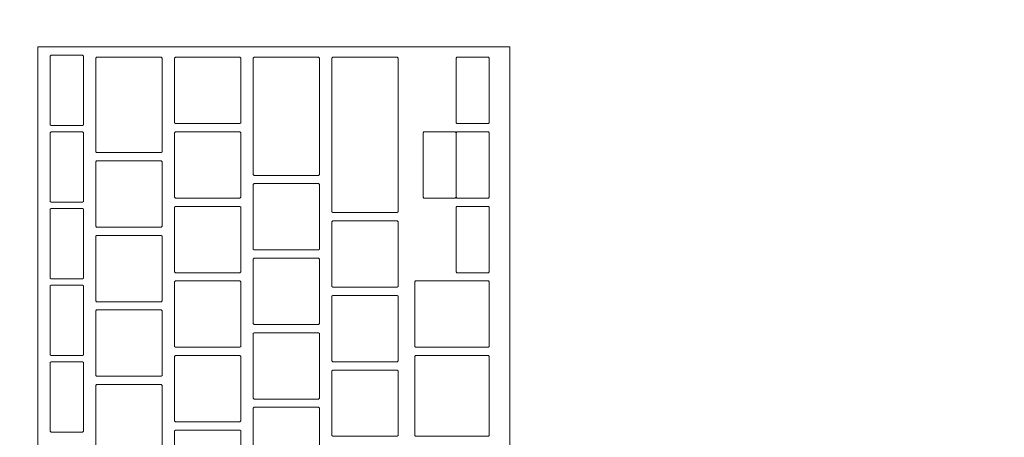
# Model space of a CAD drawing. Header units: metres. Extents: x -3.6 to 90.7, y -11.1 to 18.
# Tile 683 of 708: x 58.581 to 58.818, y 11.995 to 12.095. Entities that reach past the tile are written whole.
import ezdxf

# ---------------------------------------------------------------- set-up
doc = ezdxf.new("R2010")
doc.units = ezdxf.units.M
doc.header["$MEASUREMENT"] = 0
doc.linetypes.add('Wipeout_Contour', pattern=[1, 0, -1])
doc.layers.add('152 - Bemaßung_ Beschriftung.Ausbau', color=7, linetype='Continuous')
doc.layers.add('701 - Einrichtung.Möbel', color=7, linetype='Continuous')
doc.styles.add('ERSTELLTER_STIL_2', font='txt')
doc.dimstyles.new('ERSTELLTER_STIL__1', dxfattribs={"dimtxt": 0.1, "dimasz": 0.0532, "dimexe": 0.18, "dimexo": 0.0625, "dimgap": 0, "dimtad": 1, "dimzin": 0, "dimdsep": 46, "dimtxsty": 'ERSTELLTER_STIL_2', "dimblk": 'ARROWHEAD_2', "dimblk1": 'ARROWHEAD_2', "dimblk2": 'ARROWHEAD_2', "dimcen": 0.09, "dimse1": 1, "dimse2": 1, "dimclrd": 7, "dimclre": 7, "dimclrt": 7, "dimazin": 0, "dimtfac": 1, "dimtdec": 4, "dimtmove": 0, "dimatfit": 3, "dimfxl": 1, "dimtolj": 1, "dimtzin": 0, "dimarcsym": 0})
doc.dimstyles.new('ERSTELLTER_STIL__3', dxfattribs={"dimtxt": 0.1, "dimasz": 0.0532, "dimexe": 0.18, "dimexo": 0.0625, "dimgap": 0, "dimtad": 1, "dimtih": 1, "dimtoh": 1, "dimzin": 0, "dimdsep": 46, "dimtxsty": 'ERSTELLTER_STIL_2', "dimblk": 'ARROWHEAD_2', "dimblk1": 'ARROWHEAD_2', "dimblk2": 'ARROWHEAD_2', "dimcen": 0.09, "dimse1": 1, "dimse2": 1, "dimclrd": 7, "dimclre": 7, "dimclrt": 7, "dimazin": 0, "dimtfac": 1, "dimtdec": 4, "dimtmove": 0, "dimatfit": 3, "dimfxl": 1, "dimtolj": 1, "dimtzin": 0, "dimarcsym": 0})

# ---------------------------------------------------------------- blocks, each defined once
blk = doc.blocks.new('*D282')
at = {"layer": '152 - Bemaßung_ Beschriftung.Ausbau', "color": 7, "linetype": 'Continuous', "lineweight": 5}
for p, q in [((58.195, 15.3025), (58.195, 15.4075)), ((62.03503, 15.3025), (62.03503, 15.4075)), ((58.21521, 15.39), (58.17479, 15.32)), ((62.05523, 15.39), (62.01482, 15.32)), ((58.195, 15.355), (62.03503, 15.355))]:
    blk.add_line(p, q, dxfattribs=at)
at = {"layer": '152 - Bemaßung_ Beschriftung.Ausbau', "color": 7, "lineweight": 5, "insert": (59.98198, 15.375), "char_height": 0.1, "attachment_point": 7, "style": 'ERSTELLTER_STIL_2'}
blk.add_mtext('\\A1;{\\pql;\\fArial|b0|i0|c0|p38;3,84}', dxfattribs=at)
blk = doc.blocks.new('ARROWHEAD_2')
at = {"color": 0, "linetype": 'Continuous', "lineweight": 0}
for p, q in [((-0.3781, -0.655), (0.3781, 0.655)), ((0, 0), (-1, 0))]:
    blk.add_line(p, q, dxfattribs=at)
blk = doc.blocks.new('*D507')
at = {"layer": '152 - Bemaßung_ Beschriftung.Ausbau', "color": 7, "linetype": 'Continuous', "lineweight": 5}
for p, q in [((63.90003, 13.47521), (63.97003, 13.43479)), ((63.98753, 13.455), (63.88253, 13.455)), ((63.93503, 8.255), (63.93503, 13.455)), ((63.90003, 8.27521), (63.97003, 8.23479)), ((63.98753, 8.255), (63.88253, 8.255))]:
    blk.add_line(p, q, dxfattribs=at)
at = {"layer": '152 - Bemaßung_ Beschriftung.Ausbau', "color": 7, "lineweight": 5, "insert": (63.91502, 10.72197), "char_height": 0.1, "attachment_point": 7, "rotation": 90, "style": 'ERSTELLTER_STIL_2'}
blk.add_mtext('\\A1;{\\pql;\\fArial|b0|i0|c0|p38;5,20}', dxfattribs=at)

msp = doc.modelspace()

# ---------------------------------------------------------------- wipeouts: each hides what was drawn before it
at = {"color": 254, "linetype": 'Wipeout_Contour', "lineweight": 0, "ltscale": 362.227352}
msp.add_wipeout([(58.195, 10.68998), (60.395, 10.68998), (60.395, 11.48998), (58.995, 11.48998), (58.995, 12.68998), (58.195, 12.68998)], dxfattribs=at).dxf.layer = '701 - Einrichtung.Möbel'

# ---------------------------------------------------------------- next in the draw order: wipeouts: each hides what was drawn before it
at = {"color": 254, "linetype": 'Wipeout_Contour', "lineweight": 0, "ltscale": 239.402372}
msp.add_wipeout([(58.69891, 11.82684), (58.69891, 12.08884), (58.58491, 12.08884), (58.58491, 11.82684)], dxfattribs=at).dxf.layer = '701 - Einrichtung.Möbel'

# ---------------------------------------------------------------- next in the draw order: linework, layer by layer
at = {"layer": '701 - Einrichtung.Möbel', "color": 7, "linetype": 'Continuous', "lineweight": 5, "flags": 128}
msp.add_lwpolyline([(58.69891, 11.82684), (58.69891, 12.08884), (58.58491, 12.08884), (58.58491, 11.82684)], close=True, dxfattribs=at)

# ---------------------------------------------------------------- next in the draw order: wipeouts: each hides what was drawn before it
at = {"color": 254, "linetype": 'Wipeout_Contour', "lineweight": 0, "ltscale": 537.945913}
msp.add_wipeout([(58.59591, 12.07834), (58.59591, 12.08664), (58.59571, 12.08684), (58.58811, 12.08684), (58.58791, 12.08664), (58.58791, 12.07004), (58.58811, 12.06984), (58.59571, 12.06984), (58.59591, 12.07004)], dxfattribs=at).dxf.layer = '701 - Einrichtung.Möbel'
at = {"color": 254, "linetype": 'Wipeout_Contour', "lineweight": 0, "ltscale": 538.075863}
msp.add_wipeout([(58.61491, 12.07484), (58.61491, 12.08614), (58.61471, 12.08634), (58.59911, 12.08634), (58.59891, 12.08614), (58.59891, 12.06354), (58.59911, 12.06334), (58.61471, 12.06334), (58.61491, 12.06354)], dxfattribs=at).dxf.layer = '701 - Einrichtung.Möbel'
at = {"color": 254, "linetype": 'Wipeout_Contour', "lineweight": 0, "ltscale": 538.249455}
msp.add_wipeout([(58.63391, 12.07834), (58.63391, 12.08614), (58.63371, 12.08634), (58.61811, 12.08634), (58.61791, 12.08614), (58.61791, 12.07054), (58.61811, 12.07034), (58.63371, 12.07034), (58.63391, 12.07054)], dxfattribs=at).dxf.layer = '701 - Einrichtung.Möbel'
at = {"color": 254, "linetype": 'Wipeout_Contour', "lineweight": 0, "ltscale": 538.405964}
msp.add_wipeout([(58.65291, 12.07209), (58.65291, 12.08614), (58.65271, 12.08634), (58.63711, 12.08634), (58.63691, 12.08614), (58.63691, 12.05804), (58.63711, 12.05784), (58.65271, 12.05784), (58.65291, 12.05804)], dxfattribs=at).dxf.layer = '701 - Einrichtung.Möbel'
at = {"color": 254, "linetype": 'Wipeout_Contour', "lineweight": 0, "ltscale": 538.565486}
msp.add_wipeout([(58.67191, 12.06759), (58.67191, 12.08614), (58.67171, 12.08634), (58.65611, 12.08634), (58.65591, 12.08614), (58.65591, 12.04904), (58.65611, 12.04884), (58.67171, 12.04884), (58.67191, 12.04904)], dxfattribs=at).dxf.layer = '701 - Einrichtung.Möbel'
at = {"color": 254, "linetype": 'Wipeout_Contour', "lineweight": 0, "ltscale": 538.809679}
msp.add_wipeout([(58.69391, 12.07834), (58.69391, 12.08614), (58.69371, 12.08634), (58.68611, 12.08634), (58.68591, 12.08614), (58.68591, 12.07054), (58.68611, 12.07034), (58.69371, 12.07034), (58.69391, 12.07054)], dxfattribs=at).dxf.layer = '701 - Einrichtung.Möbel'
at = {"color": 254, "linetype": 'Wipeout_Contour', "lineweight": 0, "ltscale": 537.912293}
msp.add_wipeout([(58.59591, 12.05984), (58.59591, 12.06814), (58.59571, 12.06834), (58.58811, 12.06834), (58.58791, 12.06814), (58.58791, 12.05154), (58.58811, 12.05134), (58.59571, 12.05134), (58.59591, 12.05154)], dxfattribs=at).dxf.layer = '701 - Einrichtung.Möbel'
at = {"color": 254, "linetype": 'Wipeout_Contour', "lineweight": 0, "ltscale": 538.216761}
msp.add_wipeout([(58.63391, 12.06034), (58.63391, 12.06814), (58.63371, 12.06834), (58.61811, 12.06834), (58.61791, 12.06814), (58.61791, 12.05254), (58.61811, 12.05234), (58.63371, 12.05234), (58.63391, 12.05254)], dxfattribs=at).dxf.layer = '701 - Einrichtung.Möbel'
at = {"color": 254, "linetype": 'Wipeout_Contour', "lineweight": 0, "ltscale": 538.777019}
msp.add_wipeout([(58.69391, 12.06034), (58.69391, 12.06814), (58.69371, 12.06834), (58.68611, 12.06834), (58.68591, 12.06814), (58.68591, 12.05254), (58.68611, 12.05234), (58.69371, 12.05234), (58.69391, 12.05254)], dxfattribs=at).dxf.layer = '701 - Einrichtung.Möbel'
at = {"color": 254, "linetype": 'Wipeout_Contour', "lineweight": 0, "ltscale": 538.036575}
msp.add_wipeout([(58.61491, 12.05334), (58.61491, 12.06114), (58.61471, 12.06134), (58.59911, 12.06134), (58.59891, 12.06114), (58.59891, 12.04554), (58.59911, 12.04534), (58.61471, 12.04534), (58.61491, 12.04554)], dxfattribs=at).dxf.layer = '701 - Einrichtung.Möbel'
at = {"color": 254, "linetype": 'Wipeout_Contour', "lineweight": 0, "ltscale": 538.361573}
msp.add_wipeout([(58.65291, 12.04784), (58.65291, 12.05564), (58.65271, 12.05584), (58.63711, 12.05584), (58.63691, 12.05564), (58.63691, 12.04004), (58.63711, 12.03984), (58.65271, 12.03984), (58.65291, 12.04004)], dxfattribs=at).dxf.layer = '701 - Einrichtung.Möbel'
at = {"color": 254, "linetype": 'Wipeout_Contour', "lineweight": 0, "ltscale": 537.878721}
msp.add_wipeout([(58.59591, 12.04134), (58.59591, 12.04964), (58.59571, 12.04984), (58.58811, 12.04984), (58.58791, 12.04964), (58.58791, 12.03304), (58.58811, 12.03284), (58.59571, 12.03284), (58.59591, 12.03304)], dxfattribs=at).dxf.layer = '701 - Einrichtung.Möbel'
at = {"color": 254, "linetype": 'Wipeout_Contour', "lineweight": 0, "ltscale": 538.184113}
msp.add_wipeout([(58.63391, 12.04234), (58.63391, 12.05014), (58.63371, 12.05034), (58.61811, 12.05034), (58.61791, 12.05014), (58.61791, 12.03454), (58.61811, 12.03434), (58.63371, 12.03434), (58.63391, 12.03454)], dxfattribs=at).dxf.layer = '701 - Einrichtung.Möbel'
at = {"color": 254, "linetype": 'Wipeout_Contour', "lineweight": 0, "ltscale": 538.744405}
msp.add_wipeout([(58.69391, 12.04234), (58.69391, 12.05014), (58.69371, 12.05034), (58.68611, 12.05034), (58.68591, 12.05014), (58.68591, 12.03454), (58.68611, 12.03434), (58.69371, 12.03434), (58.69391, 12.03454)], dxfattribs=at).dxf.layer = '701 - Einrichtung.Möbel'
at = {"color": 254, "linetype": 'Wipeout_Contour', "lineweight": 0, "ltscale": 538.512762}
msp.add_wipeout([(58.67191, 12.03884), (58.67191, 12.04664), (58.67171, 12.04684), (58.65611, 12.04684), (58.65591, 12.04664), (58.65591, 12.03104), (58.65611, 12.03084), (58.67171, 12.03084), (58.67191, 12.03104)], dxfattribs=at).dxf.layer = '701 - Einrichtung.Möbel'
at = {"color": 254, "linetype": 'Wipeout_Contour', "lineweight": 0, "ltscale": 538.003936}
msp.add_wipeout([(58.61491, 12.03534), (58.61491, 12.04314), (58.61471, 12.04334), (58.59911, 12.04334), (58.59891, 12.04314), (58.59891, 12.02754), (58.59911, 12.02734), (58.61471, 12.02734), (58.61491, 12.02754)], dxfattribs=at).dxf.layer = '701 - Einrichtung.Möbel'
at = {"color": 254, "linetype": 'Wipeout_Contour', "lineweight": 0, "ltscale": 538.328969}
msp.add_wipeout([(58.65291, 12.02984), (58.65291, 12.03764), (58.65271, 12.03784), (58.63711, 12.03784), (58.63691, 12.03764), (58.63691, 12.02204), (58.63711, 12.02184), (58.65271, 12.02184), (58.65291, 12.02204)], dxfattribs=at).dxf.layer = '701 - Einrichtung.Möbel'
at = {"color": 254, "linetype": 'Wipeout_Contour', "lineweight": 0, "ltscale": 537.8452}
msp.add_wipeout([(58.59591, 12.02284), (58.59591, 12.03114), (58.59571, 12.03134), (58.58811, 12.03134), (58.58791, 12.03114), (58.58791, 12.01454), (58.58811, 12.01434), (58.59571, 12.01434), (58.59591, 12.01454)], dxfattribs=at).dxf.layer = '701 - Einrichtung.Möbel'
at = {"color": 254, "linetype": 'Wipeout_Contour', "lineweight": 0, "ltscale": 538.151513}
msp.add_wipeout([(58.63391, 12.02434), (58.63391, 12.03214), (58.63371, 12.03234), (58.61811, 12.03234), (58.61791, 12.03214), (58.61791, 12.01654), (58.61811, 12.01634), (58.63371, 12.01634), (58.63391, 12.01654)], dxfattribs=at).dxf.layer = '701 - Einrichtung.Möbel'
at = {"color": 254, "linetype": 'Wipeout_Contour', "lineweight": 0, "ltscale": 538.672633}
msp.add_wipeout([(58.69391, 12.02434), (58.69391, 12.03214), (58.69371, 12.03234), (58.67611, 12.03234), (58.67591, 12.03214), (58.67591, 12.01654), (58.67611, 12.01634), (58.69371, 12.01634), (58.69391, 12.01654)], dxfattribs=at).dxf.layer = '701 - Einrichtung.Möbel'
at = {"color": 254, "linetype": 'Wipeout_Contour', "lineweight": 0, "ltscale": 538.48019}
msp.add_wipeout([(58.67191, 12.02084), (58.67191, 12.02864), (58.67171, 12.02884), (58.65611, 12.02884), (58.65591, 12.02864), (58.65591, 12.01304), (58.65611, 12.01284), (58.67171, 12.01284), (58.67191, 12.01304)], dxfattribs=at).dxf.layer = '701 - Einrichtung.Möbel'
at = {"color": 254, "linetype": 'Wipeout_Contour', "lineweight": 0, "ltscale": 537.971343}
msp.add_wipeout([(58.61491, 12.01734), (58.61491, 12.02514), (58.61471, 12.02534), (58.59911, 12.02534), (58.59891, 12.02514), (58.59891, 12.00954), (58.59911, 12.00934), (58.61471, 12.00934), (58.61491, 12.00954)], dxfattribs=at).dxf.layer = '701 - Einrichtung.Möbel'
at = {"color": 254, "linetype": 'Wipeout_Contour', "lineweight": 0, "ltscale": 538.296411}
msp.add_wipeout([(58.65291, 12.01184), (58.65291, 12.01964), (58.65271, 12.01984), (58.63711, 12.01984), (58.63691, 12.01964), (58.63691, 12.00404), (58.63711, 12.00384), (58.65271, 12.00384), (58.65291, 12.00404)], dxfattribs=at).dxf.layer = '701 - Einrichtung.Möbel'
at = {"color": 254, "linetype": 'Wipeout_Contour', "lineweight": 0, "ltscale": 538.118959}
msp.add_wipeout([(58.63391, 12.00634), (58.63391, 12.01414), (58.63371, 12.01434), (58.61811, 12.01434), (58.61791, 12.01414), (58.61791, 11.99854), (58.61811, 11.99834), (58.63371, 11.99834), (58.63391, 11.99854)], dxfattribs=at).dxf.layer = '701 - Einrichtung.Möbel'
at = {"color": 254, "linetype": 'Wipeout_Contour', "lineweight": 0, "ltscale": 538.637082}
msp.add_wipeout([(58.69391, 12.00459), (58.69391, 12.01414), (58.69371, 12.01434), (58.67611, 12.01434), (58.67591, 12.01414), (58.67591, 11.99504), (58.67611, 11.99484), (58.69371, 11.99484), (58.69391, 11.99504)], dxfattribs=at).dxf.layer = '701 - Einrichtung.Möbel'
at = {"color": 254, "linetype": 'Wipeout_Contour', "lineweight": 0, "ltscale": 537.811727}
msp.add_wipeout([(58.59591, 12.00434), (58.59591, 12.01264), (58.59571, 12.01284), (58.58811, 12.01284), (58.58791, 12.01264), (58.58791, 11.99604), (58.58811, 11.99584), (58.59571, 11.99584), (58.59591, 11.99604)], dxfattribs=at).dxf.layer = '701 - Einrichtung.Möbel'
at = {"color": 254, "linetype": 'Wipeout_Contour', "lineweight": 0, "ltscale": 538.447666}
msp.add_wipeout([(58.67191, 12.00284), (58.67191, 12.01064), (58.67171, 12.01084), (58.65611, 12.01084), (58.65591, 12.01064), (58.65591, 11.99504), (58.65611, 11.99484), (58.67171, 11.99484), (58.67191, 11.99504)], dxfattribs=at).dxf.layer = '701 - Einrichtung.Möbel'
at = {"color": 254, "linetype": 'Wipeout_Contour', "lineweight": 0, "ltscale": 537.938797}
msp.add_wipeout([(58.61491, 11.99934), (58.61491, 12.00714), (58.61471, 12.00734), (58.59911, 12.00734), (58.59891, 12.00714), (58.59891, 11.99154), (58.59911, 11.99134), (58.61471, 11.99134), (58.61491, 11.99154)], dxfattribs=at).dxf.layer = '701 - Einrichtung.Möbel'
at = {"color": 254, "linetype": 'Wipeout_Contour', "lineweight": 0, "ltscale": 538.263899}
msp.add_wipeout([(58.65291, 11.99384), (58.65291, 12.00164), (58.65271, 12.00184), (58.63711, 12.00184), (58.63691, 12.00164), (58.63691, 11.98604), (58.63711, 11.98584), (58.65271, 11.98584), (58.65291, 11.98604)], dxfattribs=at).dxf.layer = '701 - Einrichtung.Möbel'
at = {"color": 254, "linetype": 'Wipeout_Contour', "lineweight": 0, "ltscale": 538.086452}
msp.add_wipeout([(58.63391, 11.98834), (58.63391, 11.99614), (58.63371, 11.99634), (58.61811, 11.99634), (58.61791, 11.99614), (58.61791, 11.98054), (58.61811, 11.98034), (58.63371, 11.98034), (58.63391, 11.98054)], dxfattribs=at).dxf.layer = '701 - Einrichtung.Möbel'

# ---------------------------------------------------------------- next in the draw order: linework, layer by layer
at = {"layer": '701 - Einrichtung.Möbel', "color": 7, "linetype": 'Continuous', "lineweight": 5, "flags": 128}
for points in [[(58.59591, 12.07834), (58.59591, 12.08664), (58.59571, 12.08684), (58.58811, 12.08684), (58.58791, 12.08664), (58.58791, 12.07004), (58.58811, 12.06984), (58.59571, 12.06984), (58.59591, 12.07004)], [(58.61491, 12.07484), (58.61491, 12.08614), (58.61471, 12.08634), (58.59911, 12.08634), (58.59891, 12.08614), (58.59891, 12.06354), (58.59911, 12.06334), (58.61471, 12.06334), (58.61491, 12.06354)], [(58.63391, 12.07834), (58.63391, 12.08614), (58.63371, 12.08634), (58.61811, 12.08634), (58.61791, 12.08614), (58.61791, 12.07054), (58.61811, 12.07034), (58.63371, 12.07034), (58.63391, 12.07054)], [(58.65291, 12.07209), (58.65291, 12.08614), (58.65271, 12.08634), (58.63711, 12.08634), (58.63691, 12.08614), (58.63691, 12.05804), (58.63711, 12.05784), (58.65271, 12.05784), (58.65291, 12.05804)], [(58.67191, 12.06759), (58.67191, 12.08614), (58.67171, 12.08634), (58.65611, 12.08634), (58.65591, 12.08614), (58.65591, 12.04904), (58.65611, 12.04884), (58.67171, 12.04884), (58.67191, 12.04904)], [(58.69391, 12.07834), (58.69391, 12.08614), (58.69371, 12.08634), (58.68611, 12.08634), (58.68591, 12.08614), (58.68591, 12.07054), (58.68611, 12.07034), (58.69371, 12.07034), (58.69391, 12.07054)], [(58.59591, 12.05984), (58.59591, 12.06814), (58.59571, 12.06834), (58.58811, 12.06834), (58.58791, 12.06814), (58.58791, 12.05154), (58.58811, 12.05134), (58.59571, 12.05134), (58.59591, 12.05154)], [(58.63391, 12.06034), (58.63391, 12.06814), (58.63371, 12.06834), (58.61811, 12.06834), (58.61791, 12.06814), (58.61791, 12.05254), (58.61811, 12.05234), (58.63371, 12.05234), (58.63391, 12.05254)], [(58.69391, 12.06034), (58.69391, 12.06814), (58.69371, 12.06834), (58.68611, 12.06834), (58.68591, 12.06814), (58.68591, 12.05254), (58.68611, 12.05234), (58.69371, 12.05234), (58.69391, 12.05254)], [(58.61491, 12.05334), (58.61491, 12.06114), (58.61471, 12.06134), (58.59911, 12.06134), (58.59891, 12.06114), (58.59891, 12.04554), (58.59911, 12.04534), (58.61471, 12.04534), (58.61491, 12.04554)], [(58.65291, 12.04784), (58.65291, 12.05564), (58.65271, 12.05584), (58.63711, 12.05584), (58.63691, 12.05564), (58.63691, 12.04004), (58.63711, 12.03984), (58.65271, 12.03984), (58.65291, 12.04004)], [(58.59591, 12.04134), (58.59591, 12.04964), (58.59571, 12.04984), (58.58811, 12.04984), (58.58791, 12.04964), (58.58791, 12.03304), (58.58811, 12.03284), (58.59571, 12.03284), (58.59591, 12.03304)], [(58.63391, 12.04234), (58.63391, 12.05014), (58.63371, 12.05034), (58.61811, 12.05034), (58.61791, 12.05014), (58.61791, 12.03454), (58.61811, 12.03434), (58.63371, 12.03434), (58.63391, 12.03454)], [(58.69391, 12.04234), (58.69391, 12.05014), (58.69371, 12.05034), (58.68611, 12.05034), (58.68591, 12.05014), (58.68591, 12.03454), (58.68611, 12.03434), (58.69371, 12.03434), (58.69391, 12.03454)], [(58.67191, 12.03884), (58.67191, 12.04664), (58.67171, 12.04684), (58.65611, 12.04684), (58.65591, 12.04664), (58.65591, 12.03104), (58.65611, 12.03084), (58.67171, 12.03084), (58.67191, 12.03104)], [(58.61491, 12.03534), (58.61491, 12.04314), (58.61471, 12.04334), (58.59911, 12.04334), (58.59891, 12.04314), (58.59891, 12.02754), (58.59911, 12.02734), (58.61471, 12.02734), (58.61491, 12.02754)], [(58.65291, 12.02984), (58.65291, 12.03764), (58.65271, 12.03784), (58.63711, 12.03784), (58.63691, 12.03764), (58.63691, 12.02204), (58.63711, 12.02184), (58.65271, 12.02184), (58.65291, 12.02204)], [(58.59591, 12.02284), (58.59591, 12.03114), (58.59571, 12.03134), (58.58811, 12.03134), (58.58791, 12.03114), (58.58791, 12.01454), (58.58811, 12.01434), (58.59571, 12.01434), (58.59591, 12.01454)], [(58.63391, 12.02434), (58.63391, 12.03214), (58.63371, 12.03234), (58.61811, 12.03234), (58.61791, 12.03214), (58.61791, 12.01654), (58.61811, 12.01634), (58.63371, 12.01634), (58.63391, 12.01654)], [(58.69391, 12.02434), (58.69391, 12.03214), (58.69371, 12.03234), (58.67611, 12.03234), (58.67591, 12.03214), (58.67591, 12.01654), (58.67611, 12.01634), (58.69371, 12.01634), (58.69391, 12.01654)], [(58.67191, 12.02084), (58.67191, 12.02864), (58.67171, 12.02884), (58.65611, 12.02884), (58.65591, 12.02864), (58.65591, 12.01304), (58.65611, 12.01284), (58.67171, 12.01284), (58.67191, 12.01304)], [(58.61491, 12.01734), (58.61491, 12.02514), (58.61471, 12.02534), (58.59911, 12.02534), (58.59891, 12.02514), (58.59891, 12.00954), (58.59911, 12.00934), (58.61471, 12.00934), (58.61491, 12.00954)], [(58.65291, 12.01184), (58.65291, 12.01964), (58.65271, 12.01984), (58.63711, 12.01984), (58.63691, 12.01964), (58.63691, 12.00404), (58.63711, 12.00384), (58.65271, 12.00384), (58.65291, 12.00404)], [(58.63391, 12.00634), (58.63391, 12.01414), (58.63371, 12.01434), (58.61811, 12.01434), (58.61791, 12.01414), (58.61791, 11.99854), (58.61811, 11.99834), (58.63371, 11.99834), (58.63391, 11.99854)], [(58.69391, 12.00459), (58.69391, 12.01414), (58.69371, 12.01434), (58.67611, 12.01434), (58.67591, 12.01414), (58.67591, 11.99504), (58.67611, 11.99484), (58.69371, 11.99484), (58.69391, 11.99504)], [(58.59591, 12.00434), (58.59591, 12.01264), (58.59571, 12.01284), (58.58811, 12.01284), (58.58791, 12.01264), (58.58791, 11.99604), (58.58811, 11.99584), (58.59571, 11.99584), (58.59591, 11.99604)], [(58.67191, 12.00284), (58.67191, 12.01064), (58.67171, 12.01084), (58.65611, 12.01084), (58.65591, 12.01064), (58.65591, 11.99504), (58.65611, 11.99484), (58.67171, 11.99484), (58.67191, 11.99504)], [(58.61491, 11.99934), (58.61491, 12.00714), (58.61471, 12.00734), (58.59911, 12.00734), (58.59891, 12.00714), (58.59891, 11.99154), (58.59911, 11.99134), (58.61471, 11.99134), (58.61491, 11.99154)], [(58.65291, 11.99384), (58.65291, 12.00164), (58.65271, 12.00184), (58.63711, 12.00184), (58.63691, 12.00164), (58.63691, 11.98604), (58.63711, 11.98584), (58.65271, 11.98584), (58.65291, 11.98604)], [(58.63391, 11.98834), (58.63391, 11.99614), (58.63371, 11.99634), (58.61811, 11.99634), (58.61791, 11.99614), (58.61791, 11.98054), (58.61811, 11.98034), (58.63371, 11.98034), (58.63391, 11.98054)]]:
    msp.add_lwpolyline(points, close=True, dxfattribs=at)

# ---------------------------------------------------------------- next in the draw order: wipeouts: each hides what was drawn before it
at = {"color": 254, "linetype": 'Wipeout_Contour', "lineweight": 0, "ltscale": 538.706498}
msp.add_wipeout([(58.68591, 12.06034), (58.68591, 12.06814), (58.68571, 12.06834), (58.67811, 12.06834), (58.67791, 12.06814), (58.67791, 12.05254), (58.67811, 12.05234), (58.68571, 12.05234), (58.68591, 12.05254)], dxfattribs=at).dxf.layer = '701 - Einrichtung.Möbel'

# ---------------------------------------------------------------- next in the draw order: linework, layer by layer
at = {"layer": '701 - Einrichtung.Möbel', "color": 7, "linetype": 'Continuous', "lineweight": 5, "flags": 128}
msp.add_lwpolyline([(58.68591, 12.06034), (58.68591, 12.06814), (58.68571, 12.06834), (58.67811, 12.06834), (58.67791, 12.06814), (58.67791, 12.05254), (58.67811, 12.05234), (58.68571, 12.05234), (58.68591, 12.05254)], close=True, dxfattribs=at)

# ---------------------------------------------------------------- next in the draw order: dimensions: what is measured, and where the dimension line sits
at = {"layer": '152 - Bemaßung_ Beschriftung.Ausbau', "color": 7, "linetype": 'Continuous', "lineweight": 5}
dim = msp.add_linear_dim(base=(62.03503, 15.355), p1=(58.195, 10.62749), p2=(62.03503, 13.455), dimstyle='ERSTELLTER_STIL__3', dxfattribs=at)
dim.commit()
dim.dimension.update_dxf_attribs({"geometry": '*D282', "text_midpoint": (60.11187, 15.425), "dimtype": 160})
dim = msp.add_linear_dim(base=(63.93503, 13.455), p1=(58.12999, 8.255), p2=(62.03503, 13.455), angle=90, dimstyle='ERSTELLTER_STIL__1', dxfattribs=at)
dim.commit()
dim.dimension.update_dxf_attribs({"geometry": '*D507', "text_midpoint": (63.86502, 10.85185), "dimtype": 160, "text_rotation": 90})

doc.saveas('drawing.dxf')
